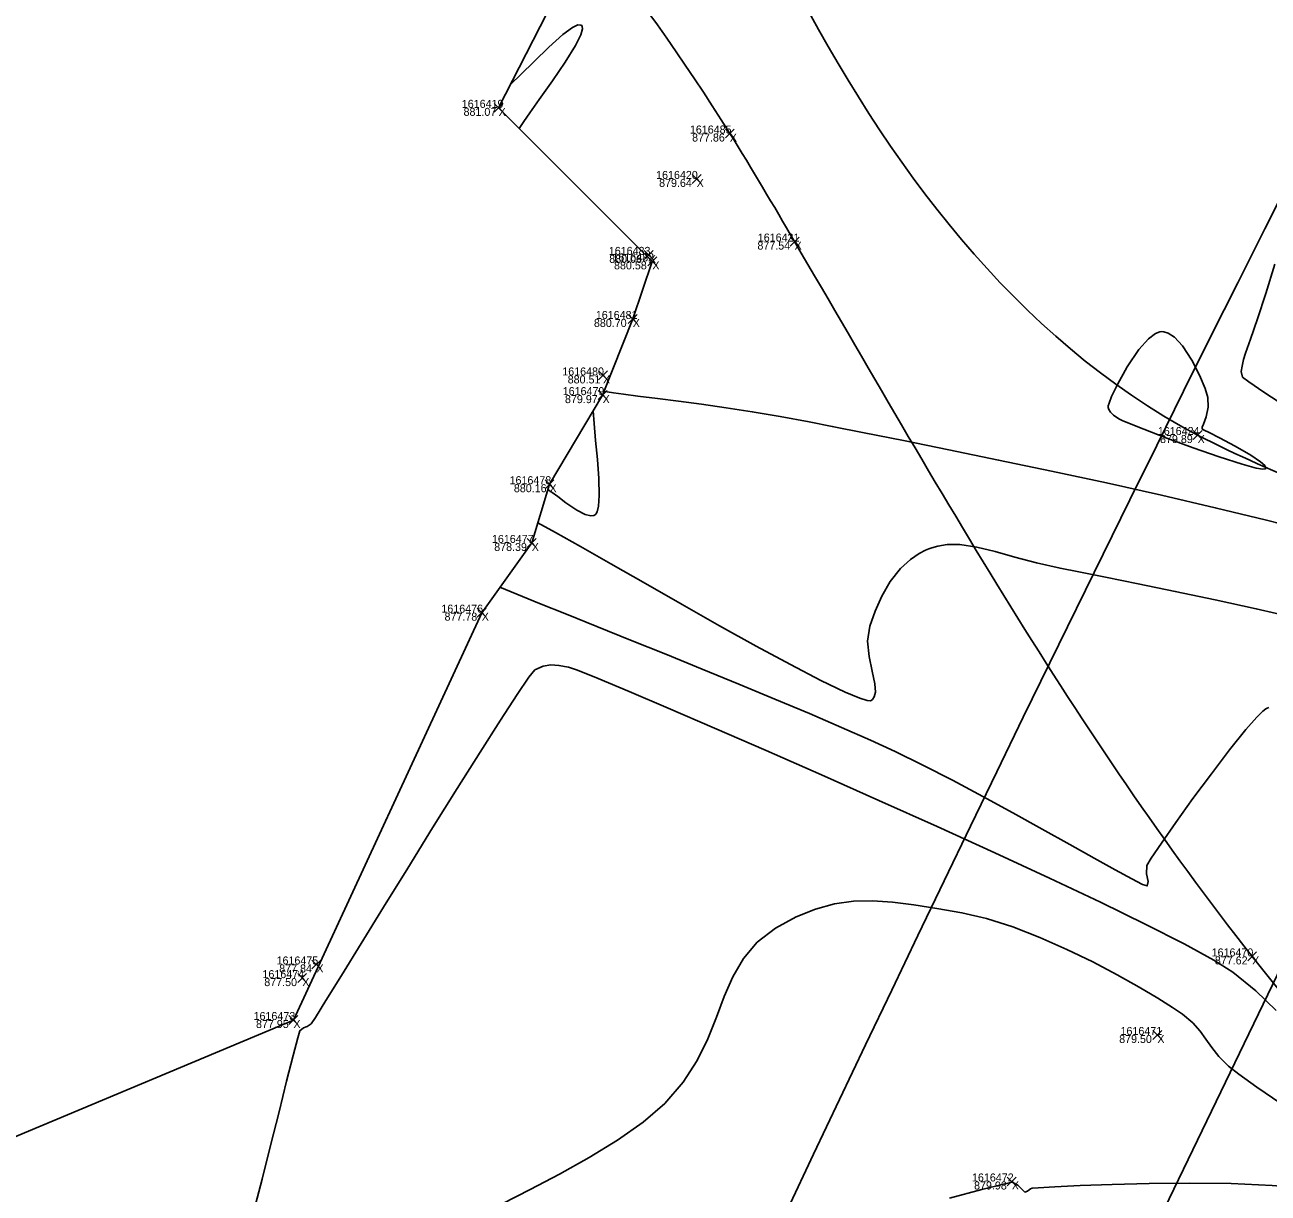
# Model space of a CAD drawing. Extents: x 1957117 to 1971063, y 701601 to 715861.
# Drawn here: x 1963496.4 to 1963550.8, y 706815.1 to 706866.2 of the extents above; entities that cross this region are included whole.
import ezdxf

# ---------------------------------------------------------------- set-up
doc = ezdxf.new("R2010")
doc.units = 0
for name, color, linetype in [('AP_X_Lights', 7, 'Continuous'), ('BR_X_SV_Deck_Top', 7, 'Continuous'), ('DT_X_Contour_Major', 7, 'Continuous'), ('DT_X_Contour_Minor', 7, 'Continuous'), ('DT_X_TIN_Hull', 7, 'Continuous'), ('GE_X_CL_20', 7, 'Continuous'), ('HY_X_Water_Edge', 7, 'Continuous'), ('PV_P_Shoulder', 7, 'Continuous'), ('RS_Raster1', 7, 'Continuous'), ('RW_X_Esmt_RR', 7, 'Continuous'), ('SC_Scratch1', 7, 'Continuous')]:
    doc.layers.add(name, color=color, linetype=linetype)

msp = doc.modelspace()

# ---------------------------------------------------------------- linework, layer by layer
at = {"layer": 'AP_X_Lights'}
for p, q in [((1963516.953, 706862.376), (1963517.341, 706862.766)), ((1963516.953, 706862.766), (1963517.341, 706862.376)), ((1963527.063, 706861.253), (1963527.451, 706861.643)), ((1963527.063, 706861.643), (1963527.451, 706861.253)), ((1963525.611, 706859.267), (1963525.999, 706859.657)), ((1963525.611, 706859.657), (1963525.999, 706859.267)), ((1963529.895, 706856.529), (1963530.283, 706856.919)), ((1963529.895, 706856.919), (1963530.283, 706856.529)), ((1963523.517, 706855.946), (1963523.905, 706856.336)), ((1963523.517, 706856.336), (1963523.905, 706855.946)), ((1963523.673, 706855.662), (1963524.061, 706856.052)), ((1963523.673, 706856.052), (1963524.061, 706855.662)), ((1963522.817, 706853.144), (1963523.205, 706853.534)), ((1963522.817, 706853.534), (1963523.205, 706853.144)), ((1963521.513, 706850.675), (1963521.901, 706851.065)), ((1963521.513, 706851.065), (1963521.901, 706850.675)), ((1963521.498, 706849.814), (1963521.886, 706850.204)), ((1963521.498, 706850.204), (1963521.886, 706849.814)), ((1963547.518, 706848.069), (1963547.906, 706848.459)), ((1963547.518, 706848.459), (1963547.906, 706848.069)), ((1963519.175, 706845.918), (1963519.563, 706846.308)), ((1963519.175, 706846.308), (1963519.563, 706845.918)), ((1963518.4, 706843.35), (1963518.788, 706843.74)), ((1963518.4, 706843.74), (1963518.788, 706843.35)), ((1963516.212, 706840.301), (1963516.6, 706840.691)), ((1963516.212, 706840.691), (1963516.6, 706840.301)), ((1963508.982, 706824.917), (1963509.37, 706825.307)), ((1963508.982, 706825.307), (1963509.37, 706824.917)), ((1963549.904, 706825.27), (1963550.292, 706825.66)), ((1963549.904, 706825.66), (1963550.292, 706825.27)), ((1963508.363, 706824.321), (1963508.751, 706824.711)), ((1963508.363, 706824.711), (1963508.751, 706824.321)), ((1963507.976, 706822.489), (1963508.364, 706822.879)), ((1963507.976, 706822.879), (1963508.364, 706822.489)), ((1963545.758, 706821.834), (1963546.146, 706822.224)), ((1963545.758, 706822.224), (1963546.146, 706821.834)), ((1963539.391, 706815.428), (1963539.779, 706815.818)), ((1963539.391, 706815.818), (1963539.779, 706815.428))]:
    msp.add_line(p, q, dxfattribs=at)
at = {"layer": 'BR_X_SV_Deck_Top'}
msp.add_lwpolyline([(1963546.737, 706797.371), (1963539.628, 706800.743), (1963539.71, 706800.86), (1963572.113, 706867.983), (1963572.178, 706868.089)], dxfattribs=at)
at = {"layer": 'DT_X_Contour_Major'}
msp.add_lwpolyline([(1963544.27, 706848.971), (1963544.299, 706848.955), (1963544.419, 706848.899), (1963544.734, 706848.766), (1963545.359, 706848.516), (1963546.374, 706848.127), (1963547.52, 706847.704), (1963548.661, 706847.304), (1963549.661, 706846.983), (1963550.267, 706846.82), (1963550.563, 706846.772), (1963550.669, 706846.782), (1963550.691, 706846.8), (1963550.696, 706846.835), (1963550.649, 706846.925), (1963550.459, 706847.099), (1963550.037, 706847.385), (1963549.359, 706847.777), (1963548.668, 706848.144), (1963548.217, 706848.372), (1963547.996, 706848.482), (1963547.923, 706848.518), (1963547.913, 706848.523), (1963547.912, 706848.533), (1963547.914, 706848.573), (1963547.917, 706848.602), (1963547.972, 706848.735), (1963548.084, 706849.057), (1963548.175, 706849.478), (1963548.166, 706849.904), (1963548.04, 706850.302), (1963547.794, 706850.887), (1963547.455, 706851.544), (1963547.05, 706852.157), (1963546.697, 706852.539), (1963546.424, 706852.722), (1963546.242, 706852.782), (1963546.151, 706852.79), (1963546.059, 706852.781), (1963545.866, 706852.706), (1963545.559, 706852.475), (1963545.138, 706851.997), (1963544.633, 706851.245), (1963544.204, 706850.472), (1963543.954, 706849.947), (1963543.839, 706849.662), (1963543.804, 706849.543), (1963543.801, 706849.509), (1963543.806, 706849.461), (1963543.83, 706849.374), (1963543.898, 706849.262), (1963544.038, 706849.131)], close=True, dxfattribs=at)
msp.add_lwpolyline([(1963544.27, 706848.971), (1963544.299, 706848.955), (1963544.419, 706848.899), (1963544.734, 706848.766), (1963545.359, 706848.516), (1963546.374, 706848.127), (1963547.52, 706847.704), (1963548.661, 706847.304), (1963549.661, 706846.983), (1963550.267, 706846.82), (1963550.563, 706846.772), (1963550.669, 706846.782), (1963550.691, 706846.8), (1963550.696, 706846.835), (1963550.649, 706846.925), (1963550.459, 706847.099), (1963550.037, 706847.385), (1963549.359, 706847.777), (1963548.668, 706848.144), (1963548.217, 706848.372), (1963547.996, 706848.482), (1963547.923, 706848.518), (1963547.913, 706848.523), (1963547.912, 706848.533), (1963547.914, 706848.573), (1963547.917, 706848.602), (1963547.972, 706848.735), (1963548.084, 706849.057), (1963548.175, 706849.478), (1963548.166, 706849.904), (1963548.04, 706850.302), (1963547.794, 706850.887), (1963547.455, 706851.544), (1963547.05, 706852.157), (1963546.697, 706852.539), (1963546.424, 706852.722), (1963546.242, 706852.782), (1963546.151, 706852.79), (1963546.059, 706852.781), (1963545.866, 706852.706), (1963545.559, 706852.475), (1963545.138, 706851.997), (1963544.633, 706851.245), (1963544.204, 706850.472), (1963543.954, 706849.947), (1963543.839, 706849.662), (1963543.804, 706849.543), (1963543.801, 706849.509), (1963543.806, 706849.461), (1963543.83, 706849.374), (1963543.898, 706849.262), (1963544.038, 706849.131)], close=True, dxfattribs=at)
for points in [[(1963521.754, 706850.167), (1963521.888, 706850.147), (1963522.166, 706850.108), (1963522.606, 706850.049), (1963523.235, 706849.969), (1963524.09, 706849.862), (1963525.019, 706849.744), (1963526.021, 706849.61), (1963527.095, 706849.457), (1963528.239, 706849.28), (1963529.452, 706849.074), (1963530.731, 706848.835), (1963531.734, 706848.638), (1963533.127, 706848.364), (1963534.845, 706848.021), (1963536.828, 706847.62), (1963539.01, 706847.171), (1963541.33, 706846.683), (1963543.724, 706846.167), (1963546.13, 706845.631), (1963548.484, 706845.086), (1963550.723, 706844.542), (1963552.785, 706844.009)], [(1963521.754, 706850.167), (1963521.888, 706850.147), (1963522.166, 706850.108), (1963522.606, 706850.049), (1963523.235, 706849.969), (1963524.09, 706849.862), (1963525.019, 706849.744), (1963526.021, 706849.61), (1963527.095, 706849.457), (1963528.239, 706849.28), (1963529.452, 706849.074), (1963530.731, 706848.835), (1963531.734, 706848.638), (1963533.127, 706848.364), (1963534.845, 706848.021), (1963536.828, 706847.62), (1963539.01, 706847.171), (1963541.33, 706846.683), (1963543.724, 706846.167), (1963546.13, 706845.631), (1963548.484, 706845.086), (1963550.723, 706844.542), (1963552.785, 706844.009)], [(1963519.297, 706845.875), (1963519.355, 706845.841), (1963519.49, 706845.752), (1963519.728, 706845.577), (1963520.092, 706845.303), (1963520.572, 706844.973), (1963520.935, 706844.788), (1963521.171, 706844.732), (1963521.304, 706844.748), (1963521.361, 706844.774), (1963521.397, 706844.805), (1963521.457, 706844.908), (1963521.515, 706845.153), (1963521.546, 706845.62), (1963521.525, 706846.363), (1963521.464, 706847.197), (1963521.387, 706848.031), (1963521.319, 706848.771), (1963521.285, 706849.327)], [(1963519.297, 706845.875), (1963519.355, 706845.841), (1963519.49, 706845.752), (1963519.728, 706845.577), (1963520.092, 706845.303), (1963520.572, 706844.973), (1963520.935, 706844.788), (1963521.171, 706844.732), (1963521.304, 706844.748), (1963521.361, 706844.774), (1963521.397, 706844.805), (1963521.457, 706844.908), (1963521.515, 706845.153), (1963521.546, 706845.62), (1963521.525, 706846.363), (1963521.464, 706847.197), (1963521.387, 706848.031), (1963521.319, 706848.771), (1963521.285, 706849.327)], [(1963554.165, 706815.097), (1963552.664, 706815.312), (1963550.976, 706815.452), (1963549.182, 706815.528), (1963547.363, 706815.552), (1963545.601, 706815.538), (1963543.976, 706815.498), (1963542.57, 706815.445), (1963541.463, 706815.391), (1963540.737, 706815.349), (1963540.472, 706815.331), (1963540.411, 706815.295), (1963540.352, 706815.255), (1963540.267, 706815.202), (1963540.162, 706815.163), (1963540.056, 706815.264), (1963539.858, 706815.457), (1963539.601, 706815.59), (1963539.227, 706815.512), (1963538.284, 706815.271), (1963536.868, 706814.896)], [(1963554.165, 706815.097), (1963552.664, 706815.312), (1963550.976, 706815.452), (1963549.182, 706815.528), (1963547.363, 706815.552), (1963545.601, 706815.538), (1963543.976, 706815.498), (1963542.57, 706815.445), (1963541.463, 706815.391), (1963540.737, 706815.349), (1963540.472, 706815.331), (1963540.411, 706815.295), (1963540.352, 706815.255), (1963540.267, 706815.202), (1963540.162, 706815.163), (1963540.056, 706815.264), (1963539.858, 706815.457), (1963539.601, 706815.59), (1963539.227, 706815.512), (1963538.284, 706815.271), (1963536.868, 706814.896)]]:
    msp.add_lwpolyline(points, dxfattribs=at)
at = {"layer": 'DT_X_Contour_Minor'}
for points in [[(1963518.049, 706861.669), (1963518.106, 706861.76), (1963518.244, 706861.971), (1963518.505, 706862.349), (1963518.924, 706862.939), (1963519.501, 706863.753), (1963520.059, 706864.57), (1963520.514, 706865.303), (1963520.747, 706865.77), (1963520.818, 706866.022), (1963520.805, 706866.132), (1963520.778, 706866.168), (1963520.734, 706866.193), (1963520.616, 706866.194), (1963520.373, 706866.086), (1963519.955, 706865.781), (1963519.341, 706865.229), (1963518.702, 706864.602), (1963518.121, 706864.022), (1963517.68, 706863.613)], [(1963518.049, 706861.669), (1963518.106, 706861.76), (1963518.244, 706861.971), (1963518.505, 706862.349), (1963518.924, 706862.939), (1963519.501, 706863.753), (1963520.059, 706864.57), (1963520.514, 706865.303), (1963520.747, 706865.77), (1963520.818, 706866.022), (1963520.805, 706866.132), (1963520.778, 706866.168), (1963520.734, 706866.193), (1963520.616, 706866.194), (1963520.373, 706866.086), (1963519.955, 706865.781), (1963519.341, 706865.229), (1963518.702, 706864.602), (1963518.121, 706864.022), (1963517.68, 706863.613)], [(1963551.096, 706855.741), (1963550.699, 706854.451), (1963550.328, 706853.338), (1963550.019, 706852.452), (1963549.804, 706851.846), (1963549.717, 706851.57), (1963549.658, 706851.278), (1963549.617, 706851.04), (1963549.676, 706850.799), (1963549.946, 706850.584), (1963550.61, 706850.134), (1963551.571, 706849.511)], [(1963551.096, 706855.741), (1963550.699, 706854.451), (1963550.328, 706853.338), (1963550.019, 706852.452), (1963549.804, 706851.846), (1963549.717, 706851.57), (1963549.658, 706851.278), (1963549.617, 706851.04), (1963549.676, 706850.799), (1963549.946, 706850.584), (1963550.61, 706850.134), (1963551.571, 706849.511)], [(1963552.049, 706840.26), (1963550.276, 706840.664), (1963548.481, 706841.056), (1963546.736, 706841.424), (1963545.113, 706841.758), (1963543.684, 706842.045), (1963542.521, 706842.275), (1963541.697, 706842.436), (1963540.664, 706842.671), (1963539.72, 706842.928), (1963538.855, 706843.171), (1963538.058, 706843.365), (1963537.317, 706843.472), (1963536.758, 706843.473), (1963536.355, 706843.411), (1963536.093, 706843.336), (1963535.963, 706843.287), (1963535.815, 706843.223), (1963535.536, 706843.079), (1963535.157, 706842.825), (1963534.719, 706842.427), (1963534.267, 706841.854), (1963533.905, 706841.224), (1963533.616, 706840.566), (1963533.381, 706839.909), (1963533.281, 706839.245), (1963533.345, 706838.577), (1963533.483, 706837.943), (1963533.604, 706837.385), (1963533.629, 706837.021), (1963533.574, 706836.81), (1963533.492, 706836.703), (1963533.436, 706836.661), (1963533.395, 706836.648), (1963533.262, 706836.657), (1963532.94, 706836.752), (1963532.305, 706837.016), (1963531.231, 706837.535), (1963529.911, 706838.223), (1963528.414, 706839.034), (1963526.811, 706839.925), (1963525.171, 706840.85), (1963523.564, 706841.765), (1963522.059, 706842.625), (1963520.728, 706843.386), (1963519.638, 706844.002), (1963518.861, 706844.43)], [(1963552.049, 706840.26), (1963550.276, 706840.664), (1963548.481, 706841.056), (1963546.736, 706841.424), (1963545.113, 706841.758), (1963543.684, 706842.045), (1963542.521, 706842.275), (1963541.697, 706842.436), (1963540.664, 706842.671), (1963539.72, 706842.928), (1963538.855, 706843.171), (1963538.058, 706843.365), (1963537.317, 706843.472), (1963536.758, 706843.473), (1963536.355, 706843.411), (1963536.093, 706843.336), (1963535.963, 706843.287), (1963535.815, 706843.223), (1963535.536, 706843.079), (1963535.157, 706842.825), (1963534.719, 706842.427), (1963534.267, 706841.854), (1963533.905, 706841.224), (1963533.616, 706840.566), (1963533.381, 706839.909), (1963533.281, 706839.245), (1963533.345, 706838.577), (1963533.483, 706837.943), (1963533.604, 706837.385), (1963533.629, 706837.021), (1963533.574, 706836.81), (1963533.492, 706836.703), (1963533.436, 706836.661), (1963533.395, 706836.648), (1963533.262, 706836.657), (1963532.94, 706836.752), (1963532.305, 706837.016), (1963531.231, 706837.535), (1963529.911, 706838.223), (1963528.414, 706839.034), (1963526.811, 706839.925), (1963525.171, 706840.85), (1963523.564, 706841.765), (1963522.059, 706842.625), (1963520.728, 706843.386), (1963519.638, 706844.002), (1963518.861, 706844.43)], [(1963550.832, 706836.352), (1963550.752, 706836.322), (1963550.701, 706836.295), (1963550.567, 706836.19), (1963550.296, 706835.92), (1963549.826, 706835.383), (1963549.111, 706834.494), (1963548.316, 706833.456), (1963547.51, 706832.366), (1963546.758, 706831.322), (1963546.127, 706830.422), (1963545.684, 706829.763), (1963545.495, 706829.442), (1963545.485, 706829.075), (1963545.556, 706828.747), (1963545.51, 706828.548), (1963545.31, 706828.616), (1963544.832, 706828.858), (1963544.114, 706829.248), (1963543.196, 706829.759), (1963542.118, 706830.363), (1963540.918, 706831.033), (1963539.638, 706831.742), (1963538.315, 706832.462), (1963536.99, 706833.167), (1963535.702, 706833.83), (1963534.49, 706834.422), (1963533.406, 706834.921), (1963532.142, 706835.479), (1963530.737, 706836.082), (1963529.228, 706836.716), (1963527.653, 706837.369), (1963526.05, 706838.027), (1963524.455, 706838.675), (1963522.908, 706839.3), (1963521.446, 706839.889), (1963520.107, 706840.427), (1963518.928, 706840.902), (1963517.947, 706841.299), (1963517.201, 706841.604)], [(1963550.832, 706836.352), (1963550.752, 706836.322), (1963550.701, 706836.295), (1963550.567, 706836.19), (1963550.296, 706835.92), (1963549.826, 706835.383), (1963549.111, 706834.494), (1963548.316, 706833.456), (1963547.51, 706832.366), (1963546.758, 706831.322), (1963546.127, 706830.422), (1963545.684, 706829.763), (1963545.495, 706829.442), (1963545.485, 706829.075), (1963545.556, 706828.747), (1963545.51, 706828.548), (1963545.31, 706828.616), (1963544.832, 706828.858), (1963544.114, 706829.248), (1963543.196, 706829.759), (1963542.118, 706830.363), (1963540.918, 706831.033), (1963539.638, 706831.742), (1963538.315, 706832.462), (1963536.99, 706833.167), (1963535.702, 706833.83), (1963534.49, 706834.422), (1963533.406, 706834.921), (1963532.142, 706835.479), (1963530.737, 706836.082), (1963529.228, 706836.716), (1963527.653, 706837.369), (1963526.05, 706838.027), (1963524.455, 706838.675), (1963522.908, 706839.3), (1963521.446, 706839.889), (1963520.107, 706840.427), (1963518.928, 706840.902), (1963517.947, 706841.299), (1963517.201, 706841.604)], [(1963551.145, 706823.096), (1963550.256, 706823.955), (1963549.259, 706824.769), (1963548.417, 706825.305), (1963547.127, 706826.013), (1963545.455, 706826.865), (1963543.471, 706827.831), (1963541.243, 706828.885), (1963538.839, 706829.997), (1963536.329, 706831.14), (1963533.779, 706832.285), (1963531.26, 706833.403), (1963528.839, 706834.467), (1963526.584, 706835.448), (1963524.565, 706836.318), (1963522.849, 706837.049), (1963521.505, 706837.611), (1963520.601, 706837.978), (1963520.207, 706838.12), (1963519.783, 706838.191), (1963519.423, 706838.216), (1963519.087, 706838.162), (1963518.732, 706838), (1963518.471, 706837.682), (1963517.953, 706836.922), (1963517.225, 706835.802), (1963516.334, 706834.402), (1963515.33, 706832.802), (1963514.26, 706831.084), (1963513.171, 706829.327), (1963512.113, 706827.613), (1963511.132, 706826.023), (1963510.277, 706824.637), (1963509.595, 706823.536), (1963509.134, 706822.8), (1963508.943, 706822.51), (1963508.771, 706822.399), (1963508.607, 706822.338), (1963508.458, 706822.217), (1963508.358, 706821.898), (1963508.156, 706821.125), (1963507.876, 706820.01), (1963507.542, 706818.664), (1963507.175, 706817.197), (1963506.799, 706815.721), (1963506.438, 706814.346)], [(1963551.145, 706823.096), (1963550.256, 706823.955), (1963549.259, 706824.769), (1963548.417, 706825.305), (1963547.127, 706826.013), (1963545.455, 706826.865), (1963543.471, 706827.831), (1963541.243, 706828.885), (1963538.839, 706829.997), (1963536.329, 706831.14), (1963533.779, 706832.285), (1963531.26, 706833.403), (1963528.839, 706834.467), (1963526.584, 706835.448), (1963524.565, 706836.318), (1963522.849, 706837.049), (1963521.505, 706837.611), (1963520.601, 706837.978), (1963520.207, 706838.12), (1963519.783, 706838.191), (1963519.423, 706838.216), (1963519.087, 706838.162), (1963518.732, 706838), (1963518.471, 706837.682), (1963517.953, 706836.922), (1963517.225, 706835.802), (1963516.334, 706834.402), (1963515.33, 706832.802), (1963514.26, 706831.084), (1963513.171, 706829.327), (1963512.113, 706827.613), (1963511.132, 706826.023), (1963510.277, 706824.637), (1963509.595, 706823.536), (1963509.134, 706822.8), (1963508.943, 706822.51), (1963508.771, 706822.399), (1963508.607, 706822.338), (1963508.458, 706822.217), (1963508.358, 706821.898), (1963508.156, 706821.125), (1963507.876, 706820.01), (1963507.542, 706818.664), (1963507.175, 706817.197), (1963506.799, 706815.721), (1963506.438, 706814.346)], [(1963551.358, 706819.03), (1963550.308, 706819.752), (1963549.521, 706820.311), (1963549.062, 706820.668), (1963548.638, 706821.088), (1963548.33, 706821.475), (1963548.077, 706821.84), (1963547.819, 706822.197), (1963547.497, 706822.559), (1963547.05, 706822.939), (1963546.616, 706823.237), (1963545.972, 706823.643), (1963545.153, 706824.127), (1963544.193, 706824.663), (1963543.127, 706825.221), (1963541.988, 706825.774), (1963540.812, 706826.294), (1963539.634, 706826.752), (1963538.486, 706827.12), (1963537.405, 706827.371), (1963536.306, 706827.564), (1963535.302, 706827.727), (1963534.374, 706827.843), (1963533.499, 706827.898), (1963532.661, 706827.875), (1963531.837, 706827.76), (1963531.009, 706827.537), (1963530.156, 706827.19), (1963529.259, 706826.704), (1963528.453, 706826.088), (1963527.848, 706825.373), (1963527.388, 706824.576), (1963527.013, 706823.714), (1963526.667, 706822.804), (1963526.292, 706821.864), (1963525.829, 706820.911), (1963525.221, 706819.962), (1963524.411, 706819.034), (1963523.466, 706818.221), (1963522.344, 706817.429), (1963521.106, 706816.667), (1963519.812, 706815.944), (1963518.521, 706815.267), (1963517.294, 706814.645)], [(1963551.358, 706819.03), (1963550.308, 706819.752), (1963549.521, 706820.311), (1963549.062, 706820.668), (1963548.638, 706821.088), (1963548.33, 706821.475), (1963548.077, 706821.84), (1963547.819, 706822.197), (1963547.497, 706822.559), (1963547.05, 706822.939), (1963546.616, 706823.237), (1963545.972, 706823.643), (1963545.153, 706824.127), (1963544.193, 706824.663), (1963543.127, 706825.221), (1963541.988, 706825.774), (1963540.812, 706826.294), (1963539.634, 706826.752), (1963538.486, 706827.12), (1963537.405, 706827.371), (1963536.306, 706827.564), (1963535.302, 706827.727), (1963534.374, 706827.843), (1963533.499, 706827.898), (1963532.661, 706827.875), (1963531.837, 706827.76), (1963531.009, 706827.537), (1963530.156, 706827.19), (1963529.259, 706826.704), (1963528.453, 706826.088), (1963527.848, 706825.373), (1963527.388, 706824.576), (1963527.013, 706823.714), (1963526.667, 706822.804), (1963526.292, 706821.864), (1963525.829, 706820.911), (1963525.221, 706819.962), (1963524.411, 706819.034), (1963523.466, 706818.221), (1963522.344, 706817.429), (1963521.106, 706816.667), (1963519.812, 706815.944), (1963518.521, 706815.267), (1963517.294, 706814.645)]]:
    msp.add_lwpolyline(points, dxfattribs=at)
at = {"layer": 'DT_X_TIN_Hull'}
msp.add_lwpolyline([(1963703.286, 707168.809), (1963648.079, 707085.514), (1963621.011, 707043.83), (1963593.877, 706999.304), (1963589.114, 706971.765), (1963567.723, 706925.142), (1963549.31, 706900.902), (1963528.347, 706884.461), (1963517.147, 706862.571), (1963523.867, 706855.857), (1963523.011, 706853.339), (1963521.692, 706850.009), (1963519.369, 706846.113), (1963518.594, 706843.545), (1963516.406, 706840.496), (1963508.17, 706822.684), (1963495.509, 706817.37), (1963480.654, 706774.214)], dxfattribs=at)
at = {"layer": 'GE_X_CL_20'}
msp.add_arc((1965275.353, 705991.399), 1909.859, 144.852303, 166.495347, dxfattribs=at)
at = {"layer": 'HY_X_Water_Edge'}
for points in [[(1963507.144, 706903.33), (1963523.919, 706880.458), (1963529.921, 706868.249), (1963547.712, 706848.264), (1963557.981, 706843.218), (1963575.318, 706815.786), (1963598.707, 706804.399), (1963631.311, 706798.601), (1963646.093, 706793.985), (1963654.481, 706790.313)], [(1963497.044, 706895.877), (1963527.257, 706861.448), (1963530.089, 706856.724), (1963550.098, 706825.465), (1963567.27, 706808.841), (1963599.052, 706796.957), (1963628.198, 706792.131), (1963651.538, 706783.095)]]:
    msp.add_spline(points, degree=3, dxfattribs=at)
at = {"layer": 'RW_X_Esmt_RR'}
for radius, end in [(1929.859, 154.913686), (1879.859, 166.495347)]:
    msp.add_arc((1965275.353, 705991.399), radius, 144.852303, end, dxfattribs=at)

# ---------------------------------------------------------------- texts
at = {"layer": 'PV_P_Shoulder'}
for s, p in [('881.07', (1963515.612, 706862.221)), ('877.86', (1963525.606, 706861.098)), ('879.64', (1963524.163, 706859.112)), ('877.54', (1963528.463, 706856.374)), ('880.06', (1963521.983, 706855.791)), ('880.58', (1963522.192, 706855.507)), ('880.70', (1963521.313, 706852.989)), ('880.51', (1963520.166, 706850.52)), ('879.97', (1963520.047, 706849.659)), ('879.89', (1963546.07, 706847.914)), ('880.16', (1963517.812, 706845.763)), ('878.39', (1963516.952, 706843.195)), ('877.78', (1963514.78, 706840.146)), ('877.62', (1963548.467, 706825.115)), ('877.84', (1963507.55, 706824.762)), ('877.50', (1963506.898, 706824.166)), ('877.95', (1963506.536, 706822.334)), ('879.50', (1963544.282, 706821.679)), ('879.98', (1963537.937, 706815.273))]:
    msp.add_text(s, height=0.35, dxfattribs=at).set_placement(p)
at = {"layer": 'RS_Raster1'}
for s, p in [('1616419', (1963515.535, 706862.571)), ('1616485', (1963525.51, 706861.448)), ('1616420', (1963524.033, 706859.462)), ('1616421', (1963528.479, 706856.724)), ('1616483', (1963521.964, 706856.141)), ('1616482', (1963522.123, 706855.857)), ('1616481', (1963521.396, 706853.339)), ('1616480', (1963519.93, 706850.87)), ('1616479', (1963519.948, 706850.009)), ('1616424', (1963545.973, 706848.264)), ('1616478', (1963517.625, 706846.113)), ('1616477', (1963516.853, 706843.545)), ('1616476', (1963514.643, 706840.496)), ('1616475', (1963507.435, 706825.112)), ('1616470', (1963548.326, 706825.465)), ('1616474', (1963506.818, 706824.516)), ('1616473', (1963506.429, 706822.684)), ('1616471', (1963544.342, 706822.029)), ('1616472', (1963537.846, 706815.623))]:
    msp.add_text(s, height=0.35, dxfattribs=at).set_placement(p)
at = {"layer": 'SC_Scratch1'}
for p in [(1963517.147, 706862.221), (1963527.257, 706861.098), (1963525.805, 706859.112), (1963530.089, 706856.374), (1963523.711, 706855.791), (1963523.867, 706855.507), (1963523.011, 706852.989), (1963521.707, 706850.52), (1963521.692, 706849.659), (1963547.712, 706847.914), (1963519.369, 706845.763), (1963518.594, 706843.195), (1963516.406, 706840.146), (1963550.098, 706825.115), (1963509.176, 706824.762), (1963508.557, 706824.166), (1963508.17, 706822.334), (1963545.952, 706821.679), (1963539.585, 706815.273)]:
    msp.add_text('X', height=0.35, dxfattribs=at).set_placement(p)

doc.saveas('drawing.dxf')
